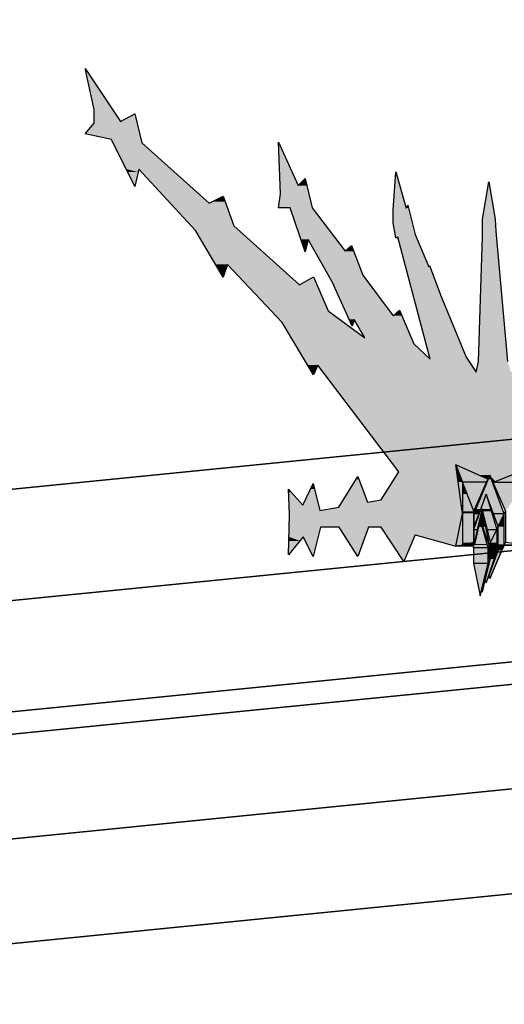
# Model space of a CAD drawing. Header units: millimetres. Extents: x 0 to 16721, y 217 to 10981.
# Tile 377 of 394: x 9054 to 9207, y 6132 to 6443. Entities that reach past the tile are written whole.
import ezdxf

# ---------------------------------------------------------------- set-up
doc = ezdxf.new("R2010")
doc.units = ezdxf.units.MM
doc.layers.add('PDF_PSS & TL', color=7, linetype='Continuous', true_color=0x7fffdf)

msp = doc.modelspace()

# ---------------------------------------------------------------- linework, layer by layer
at = {"layer": 'PDF_PSS & TL', "color": 4, "lineweight": 25}
for points in [[(8844.45, 6274.14), (9262.65, 6315.86), (9605.46, 6350.94), (10098.25, 6401.37), (10517.35, 6443.34), (11172.19, 6443.34), (10517.35, 6443.34), (10098.25, 6401.37), (9605.46, 6350.94), (9262.65, 6315.86), (8844.45, 6274.14)], [(8848.09, 6239.31), (9266.28, 6281.03), (9609.1, 6316.12), (10101.88, 6366.54), (10519.04, 6408.38), (11172.18, 6408.38), (10519.04, 6408.38), (10101.88, 6366.54), (9609.1, 6316.12), (9266.28, 6281.03), (8848.09, 6239.31)], [(8851.59, 6204.48), (9269.78, 6246.2), (9612.6, 6281.29), (10105.38, 6331.71), (10520.85, 6373.29), (11172.18, 6373.29), (10520.85, 6373.29), (10105.38, 6331.71), (9612.6, 6281.29), (9269.78, 6246.2), (8851.59, 6204.48)]]:
    msp.add_lwpolyline(points, dxfattribs=at)
at = {"layer": 'PDF_PSS & TL', "color": 7, "lineweight": 25}
for points in [[(9074.39, 6427.91), (9085.57, 6411.14)], [(9077.25, 6414.91), (9074.39, 6427.91)], [(9077.25, 6410.62), (9077.25, 6414.91)], [(9085.57, 6411.14), (9090.12, 6413.61)], [(9090.12, 6413.61), (9092.33, 6404.38)], [(9074.39, 6407.24), (9077.25, 6410.62)], [(9082.71, 6405.42), (9074.39, 6407.24)], [(9090.12, 6390.61), (9082.71, 6405.42)], [(9135.6, 6404.64), (9141.84, 6390.87), (9144.05, 6393.08), (9146.26, 6383.85)], [(9136.25, 6388.27), (9135.61, 6404.64)], [(9092.33, 6404.38), (9113.64, 6385.28)], [(9091.42, 6396.07), (9090.12, 6390.61)], [(9109.35, 6376.7), (9091.42, 6396.07)], [(9171.86, 6383.07), (9172.77, 6395.16)], [(9172.77, 6395.16), (9176.02, 6383.72), (9176.54, 6384.63)], [(9195, 6336.55), (9198.12, 6331.87), (9198.9, 6335.25), (9200.19, 6374.75), (9200.19, 6380.21), (9202.14, 6392.04), (9204.22, 6380.21), (9204.35, 6376.44), (9208.12, 6335.25)], [(9113.64, 6385.28), (9118.06, 6387.49)], [(9118.06, 6387.49), (9121.44, 6378.13)], [(9139.24, 6383.85), (9135.6, 6383.85), (9136.25, 6388.27)], [(9144.05, 6369.95), (9139.24, 6383.85)], [(9146.26, 6383.85), (9156.66, 6370.08), (9158.74, 6371.9)], [(9172.77, 6374.36), (9171.86, 6379.04), (9171.86, 6383.07)], [(9176.54, 6384.63), (9178.88, 6375.4)], [(9118.06, 6361.89), (9109.35, 6376.7)], [(9121.44, 6378.13), (9142.23, 6359.42)], [(9144.96, 6373.84), (9144.05, 6369.95)], [(9159.52, 6348.5), (9158.87, 6346.42), (9152.63, 6360.46), (9144.96, 6373.84)], [(9173.42, 6374.49), (9172.77, 6374.36)], [(9183.56, 6335.9), (9173.42, 6374.49)], [(9178.88, 6375.4), (9183.17, 6365.14), (9183.43, 6365.53), (9187.07, 6355.78), (9195, 6336.55)], [(9158.74, 6371.89), (9162.25, 6362.54)], [(9119.49, 6365.92), (9118.06, 6361.89)], [(9136.77, 6347.59), (9119.49, 6365.92)], [(9142.23, 6359.42), (9146.65, 6362.02)], [(9146.65, 6362.02), (9151.33, 6351.23), (9162.9, 6342.65)], [(9162.25, 6362.54), (9171.86, 6349.67)], [(9162.9, 6342.65), (9159.52, 6348.5)], [(9171.86, 6349.67), (9173.94, 6351.49), (9178.49, 6340.83)], [(9146.65, 6330.96), (9136.77, 6347.59)], [(9178.49, 6340.83), (9183.56, 6335.9)], [(9148.08, 6334.08), (9146.65, 6330.96)], [(9173.68, 6300.29), (9148.08, 6334.08)], [(9178.88, 6280.4), (9191.75, 6276.76), (9193.83, 6287.16), (9191.75, 6302.5)], [(9201.88, 6297.95), (9191.75, 6302.5), (9193.83, 6297.04)], [(9203.83, 6297.04), (9213.71, 6297.04), (9217.48, 6302.5), (9203.83, 6297.04), (9203.44, 6297.04)], [(9154.71, 6289.11), (9160.69, 6298.86), (9163.81, 6290.67)], [(9168.09, 6291.45), (9173.68, 6300.29)], [(9207.08, 6287.03), (9202.53, 6299.25), (9197.47, 6287.03), (9197.47, 6287.81)], [(9201.49, 6297.04), (9201.88, 6297.95), (9202.53, 6299.25), (9203.31, 6297.3), (9203.44, 6297.04), (9207.47, 6287.81)], [(9143.27, 6289.76), (9146.52, 6296.65)], [(9146.52, 6296.65), (9148.73, 6288.07)], [(9197.47, 6287.81), (9201.49, 6297.04), (9193.83, 6297.04)], [(9193.83, 6297.04), (9193.83, 6287.16)], [(9197.47, 6277.93), (9197.47, 6287.81), (9193.83, 6297.04)], [(9203.83, 6297.04), (9203.31, 6297.3)], [(9138.72, 6294.83), (9143.27, 6289.76)], [(9138.72, 6274.04), (9139.11, 6286.77), (9138.72, 6294.83)], [(9197.47, 6282.09), (9201.36, 6293.27), (9204.74, 6282.09)], [(9205.13, 6283), (9203.7, 6287.03), (9201.36, 6293.27), (9199.02, 6287.03), (9197.47, 6283)], [(9163.81, 6290.67), (9168.09, 6291.45)], [(9148.73, 6288.07), (9154.71, 6289.11)], [(9193.83, 6287.16), (9193.83, 6277.15)], [(9202.66, 6277.93), (9201.75, 6282.09), (9200.06, 6288.59), (9198.5, 6282.09), (9197.6, 6277.93), (9197.47, 6282.09), (9197.47, 6277.28)], [(9197.47, 6277.41), (9197.47, 6283), (9197.47, 6287.03)], [(9199.03, 6287.03), (9197.47, 6287.03)], [(9197.47, 6287.03), (9197.47, 6277.93), (9197.47, 6277.42), (9197.47, 6277.29)], [(9198.89, 6282.87), (9200.06, 6288.59), (9202.27, 6276.89)], [(9207.08, 6287.03), (9203.7, 6287.03)], [(9205.13, 6275.47), (9205.13, 6283), (9207.08, 6287.03)], [(9213.71, 6277.15), (9207.47, 6277.93), (9207.08, 6277.41), (9207.08, 6287.03), (9207.47, 6287.81), (9207.47, 6277.93)], [(9213.71, 6287.16), (9213.71, 6277.15), (9217.48, 6276.76), (9207.08, 6277.02)], [(9197.47, 6283), (9197.47, 6282.09), (9198.5, 6282.09)], [(9199.42, 6285.21), (9198.9, 6282.87), (9197.6, 6277.28)], [(9202.01, 6276.25), (9199.41, 6285.21), (9202.27, 6276.89)], [(9204.74, 6282.09), (9205.13, 6283)], [(9148.86, 6282.74), (9146.52, 6273.52), (9143.4, 6279.75)], [(9154.84, 6282.74), (9148.86, 6282.74)], [(9160.69, 6273.52), (9154.84, 6282.74)], [(9164.07, 6282.74), (9160.69, 6273.52)], [(9168.09, 6282.74), (9164.07, 6282.74)], [(9175.24, 6271.96), (9168.1, 6282.74)], [(9178.88, 6280.4), (9175.24, 6271.96)], [(9201.75, 6282.09), (9204.74, 6282.09)], [(9204.74, 6274.95), (9202.66, 6272.74), (9202.66, 6277.93), (9204.74, 6282.09)], [(9204.74, 6282.09), (9204.74, 6274.95), (9205.13, 6275.47)], [(9143.4, 6279.75), (9138.72, 6274.04)], [(9191.75, 6276.76), (9193.83, 6277.15), (9197.47, 6277.15), (9197.47, 6277.41)], [(9197.47, 6277.41), (9197.47, 6277.93), (9193.83, 6277.15)], [(9197.33, 6276.25), (9197.46, 6276.89), (9197.46, 6277.15)], [(9202.01, 6271.44), (9202.01, 6276.24), (9197.34, 6276.24), (9197.34, 6271.44), (9202.01, 6271.44), (9202.27, 6272.22), (9202.27, 6276.89), (9202.01, 6276.24)], [(9197.47, 6277.93), (9197.47, 6277.93)], [(9197.47, 6277.41), (9197.47, 6277.41)], [(9197.47, 6277.28), (9197.47, 6277.15)], [(9197.6, 6277.28), (9197.47, 6277.28)], [(9197.6, 6277.93), (9197.6, 6277.28), (9197.6, 6277.93)], [(9207.08, 6277.41), (9202.53, 6266.5), (9202.14, 6267.28)], [(9202.27, 6276.89), (9202.66, 6277.93)], [(9202.53, 6266.5), (9207.08, 6277.02), (9207.08, 6277.15)], [(9205.13, 6275.47), (9207.08, 6277.41)], [(9207.47, 6277.93), (9207.08, 6277.15), (9213.71, 6277.15)], [(9200.97, 6265.98), (9201.36, 6265.2), (9204.74, 6274.94)], [(9201.36, 6265.2), (9202.14, 6267.28), (9205.13, 6275.46)], [(9197.33, 6271.44), (9199.41, 6261.04), (9202.01, 6271.44)], [(9199.42, 6261.04), (9199.94, 6262.99), (9202.27, 6272.22)], [(9200.06, 6262.21), (9200.97, 6265.98), (9202.66, 6272.74), (9202.27, 6272.22), (9200.06, 6262.21), (9199.93, 6262.99)]]:
    msp.add_lwpolyline(points, dxfattribs=at)
at = {"layer": 'PDF_PSS & TL', "lineweight": 0}
for points in [[(9090.12, 6413.61), (9089.99, 6413.61)], [(9172.77, 6374.36), (9173.16, 6374.36)], [(9144.05, 6370.08), (9144.05, 6369.95)], [(9117.93, 6361.89), (9118.06, 6361.89)], [(9202.27, 6298.86), (9199.8, 6298.86)]]:
    msp.add_lwpolyline(points, close=True, dxfattribs=at)
at = {"layer": 'PDF_PSS & TL', "color": 2, "lineweight": 25}
for points in [[(8852.37, 6197.47), (9270.43, 6239.18), (9613.37, 6274.4), (10106.03, 6324.69), (10521.23, 6366.41), (11172.17, 6366.41), (10521.23, 6366.41), (10106.03, 6324.69), (9613.37, 6274.4), (9270.43, 6239.18), (8852.37, 6197.47)], [(8855.61, 6164.59), (9273.8, 6206.43), (9616.75, 6241.52), (10109.41, 6291.94), (10522.79, 6333.4), (11172.17, 6333.4), (10522.79, 6333.4), (10109.41, 6291.94), (9616.75, 6241.52), (9273.8, 6206.43), (8855.61, 6164.59)], [(8858.99, 6131.84), (9277.05, 6173.55), (9620.13, 6208.64), (10112.65, 6259.06), (10524.48, 6300.39), (11172.17, 6300.39), (10524.48, 6300.39), (10112.65, 6259.06), (9620.13, 6208.64), (9277.05, 6173.55), (8858.99, 6131.84)]]:
    msp.add_lwpolyline(points, dxfattribs=at)
at = {"layer": 'PDF_PSS & TL', "color": 46, "lineweight": 0, "true_color": 0x725600}
for points in [[(9193.83, 6287.16), (9193.83, 6287.03)], [(9193.83, 6277.15), (9193.83, 6287.03)], [(9198.89, 6283), (9198.89, 6282.87)], [(9193.83, 6277.15), (9194.09, 6277.15)], [(9197.47, 6277.15), (9194.09, 6277.15)], [(9201.75, 6277.28), (9197.47, 6277.28)]]:
    msp.add_lwpolyline(points, close=True, dxfattribs=at)
at = {"layer": 'PDF_PSS & TL', "color": 7, "lineweight": 25}
msp.add_lwpolyline([(9191.75, 6276.76), (9197.47, 6276.89)], close=True, dxfattribs=at)
at = {"layer": 'PDF_PSS & TL', "transparency": 33554559}
for points in [[(9074.39, 6427.91), (9077.51, 6423.36), (9075.43, 6423.36)], [(9077.51, 6423.36), (9075.43, 6423.36), (9083.1, 6414.91)], [(9075.43, 6423.36), (9083.1, 6414.91), (9077.25, 6414.91)], [(9083.1, 6414.91), (9077.25, 6414.91), (9085.57, 6411.14)], [(9077.25, 6414.91), (9085.57, 6411.14), (9077.25, 6411.14)], [(9090.64, 6411.14), (9077.25, 6411.14), (9090.77, 6410.62)], [(9077.25, 6411.14), (9090.77, 6410.62), (9077.25, 6410.62)], [(9089.99, 6413.61), (9090.64, 6411.14), (9085.57, 6411.14)], [(9090.12, 6413.61), (9089.99, 6413.61), (9090.64, 6411.14)], [(9077.25, 6410.62), (9091.68, 6407.24), (9074.39, 6407.24)], [(9090.77, 6410.62), (9077.25, 6410.62), (9091.68, 6407.24)], [(9091.68, 6407.24), (9074.39, 6407.24), (9092.07, 6405.42)], [(9074.39, 6407.24), (9092.07, 6405.42), (9082.71, 6405.42)], [(9092.07, 6405.42), (9082.71, 6405.42), (9092.33, 6404.38)], [(9082.71, 6405.42), (9092.33, 6404.38), (9083.1, 6404.38)], [(9135.6, 6404.64), (9135.73, 6404.38), (9135.6, 6404.38)], [(9092.33, 6404.38), (9083.1, 6404.38), (9101.68, 6396.07)], [(9083.1, 6404.38), (9101.68, 6396.07), (9087.39, 6396.07)], [(9135.73, 6404.38), (9135.6, 6404.38), (9141.84, 6390.87)], [(9135.6, 6404.38), (9141.84, 6390.87), (9136.12, 6390.87)], [(9091.42, 6396.07), (9087.39, 6396.07), (9091.16, 6395.16)], [(9087.39, 6396.07), (9091.16, 6395.16), (9087.78, 6395.16)], [(9091.16, 6395.16), (9087.78, 6395.16), (9090.12, 6390.74)], [(9087.78, 6395.16), (9090.12, 6390.74), (9089.99, 6390.74)], [(9101.69, 6396.07), (9091.42, 6396.07), (9102.73, 6395.16)], [(9091.42, 6396.07), (9102.73, 6395.16), (9092.2, 6395.16)], [(9102.73, 6395.16), (9092.2, 6395.16), (9113.64, 6385.28)], [(9092.2, 6395.16), (9113.64, 6385.28), (9101.43, 6385.28)], [(9172.77, 6395.16), (9173.03, 6394.12), (9172.64, 6394.12)], [(9143.01, 6392.04), (9144.57, 6390.87), (9141.84, 6390.87)], [(9144.05, 6393.08), (9144.18, 6392.04), (9143.01, 6392.04)], [(9144.18, 6392.04), (9143.01, 6392.04), (9144.57, 6390.87)], [(9172.64, 6394.12), (9176.02, 6383.72), (9171.99, 6383.72)], [(9173.03, 6394.12), (9172.64, 6394.12), (9176.02, 6383.72)], [(9202.14, 6392.04), (9202.4, 6391), (9202.01, 6391)], [(9089.99, 6390.74), (9090.12, 6390.74), (9090.12, 6390.61)], [(9144.57, 6390.87), (9136.12, 6390.87), (9145.22, 6388.27)], [(9136.12, 6390.87), (9145.22, 6388.27), (9136.25, 6388.27)], [(9202.01, 6391), (9204.22, 6380.21), (9200.19, 6380.21)], [(9202.4, 6391), (9202.01, 6391), (9204.22, 6380.21)], [(9114.81, 6385.8), (9118.84, 6385.28), (9113.64, 6385.28)], [(9118.06, 6387.49), (9118.58, 6385.8), (9114.81, 6385.8)], [(9118.58, 6385.8), (9114.81, 6385.8), (9118.84, 6385.28)], [(9136.26, 6388.27), (9146.26, 6383.85), (9135.61, 6383.85)], [(9145.22, 6388.27), (9136.26, 6388.27), (9146.26, 6383.85)], [(9118.84, 6385.28), (9101.43, 6385.28), (9121.44, 6378.13)], [(9101.43, 6385.28), (9121.44, 6378.13), (9108.05, 6378.13)], [(9146.26, 6383.85), (9139.24, 6383.85), (9153.8, 6373.84)], [(9139.24, 6383.85), (9153.8, 6373.84), (9142.62, 6373.84)], [(9171.99, 6383.72), (9176.93, 6383.07), (9171.86, 6383.07)], [(9176.93, 6383.07), (9171.86, 6383.07), (9177.97, 6379.04)], [(9171.86, 6383.07), (9177.97, 6379.04), (9171.86, 6379.04)], [(9176.8, 6383.72), (9171.99, 6383.72), (9176.93, 6383.07)], [(9176.15, 6383.85), (9176.8, 6383.72), (9176.02, 6383.72)], [(9176.54, 6384.63), (9176.8, 6383.85), (9176.15, 6383.85)], [(9176.8, 6383.85), (9176.15, 6383.85), (9176.8, 6383.72)], [(9204.22, 6380.21), (9200.19, 6380.21), (9204.35, 6376.44)], [(9200.19, 6380.21), (9204.35, 6376.44), (9200.19, 6376.44)], [(9121.44, 6378.13), (9108.05, 6378.13), (9123, 6376.7)], [(9108.05, 6378.13), (9123, 6376.7), (9109.35, 6376.7)], [(9123, 6376.7), (9109.35, 6376.7), (9135.08, 6365.92)], [(9109.35, 6376.7), (9135.08, 6365.92), (9115.72, 6365.92)], [(9177.97, 6379.04), (9171.86, 6379.04), (9178.88, 6375.4)], [(9171.86, 6379.04), (9178.88, 6375.4), (9172.51, 6375.4)], [(9144.96, 6373.84), (9142.62, 6373.84), (9144.83, 6373.45)], [(9142.62, 6373.84), (9144.83, 6373.45), (9142.75, 6373.45)], [(9144.05, 6370.08), (9144.05, 6370.08), (9142.75, 6373.45)], [(9144.05, 6370.08), (9142.75, 6373.45), (9144.83, 6373.45)], [(9153.8, 6373.84), (9144.96, 6373.84), (9154.06, 6373.45)], [(9144.96, 6373.84), (9154.06, 6373.45), (9145.09, 6373.45)], [(9154.06, 6373.45), (9145.09, 6373.45), (9156.66, 6370.08)], [(9145.09, 6373.45), (9156.66, 6370.08), (9147.17, 6370.08)], [(9178.88, 6375.4), (9172.51, 6375.4), (9179.27, 6374.49)], [(9172.51, 6375.4), (9179.27, 6374.49), (9172.77, 6374.49)], [(9173.42, 6374.49), (9172.77, 6374.49), (9173.16, 6374.36)], [(9172.77, 6374.49), (9173.16, 6374.36), (9172.77, 6374.36)], [(9179.27, 6374.49), (9173.42, 6374.49), (9179.27, 6374.36)], [(9173.42, 6374.49), (9179.27, 6374.36), (9173.42, 6374.36)], [(9179.27, 6374.36), (9173.42, 6374.36), (9183.17, 6365.14)], [(9173.42, 6374.36), (9183.17, 6365.14), (9175.89, 6365.14)], [(9200.19, 6374.75), (9208.12, 6335.25), (9198.9, 6335.25)], [(9204.35, 6376.44), (9200.19, 6376.44), (9204.48, 6374.75)], [(9200.19, 6376.44), (9204.48, 6374.75), (9200.19, 6374.75)], [(9204.48, 6374.75), (9200.19, 6374.75), (9208.12, 6335.25)], [(9158.09, 6371.37), (9159.52, 6370.08), (9156.66, 6370.08)], [(9158.74, 6371.89), (9159, 6371.37), (9158.09, 6371.37)], [(9159, 6371.37), (9158.09, 6371.37), (9159.52, 6370.08)], [(9159.52, 6370.08), (9147.17, 6370.08), (9162.25, 6362.54)], [(9147.17, 6370.08), (9162.25, 6362.54), (9151.46, 6362.54)], [(9119.49, 6365.92), (9115.72, 6365.92), (9119.36, 6365.53)], [(9115.72, 6365.92), (9119.36, 6365.53), (9115.85, 6365.53)], [(9119.36, 6365.53), (9115.85, 6365.53), (9118.06, 6361.89)], [(9115.85, 6365.53), (9118.06, 6361.89), (9117.93, 6361.89)], [(9135.09, 6365.92), (9119.49, 6365.92), (9135.47, 6365.53)], [(9119.49, 6365.92), (9135.47, 6365.53), (9119.75, 6365.53)], [(9135.48, 6365.53), (9119.75, 6365.53), (9142.23, 6359.42)], [(9119.75, 6365.53), (9142.23, 6359.42), (9125.6, 6359.42)], [(9183.56, 6365.14), (9175.89, 6365.14), (9187.07, 6355.78)], [(9175.89, 6365.14), (9187.07, 6355.78), (9178.36, 6355.78)], [(9183.43, 6365.53), (9183.56, 6365.14), (9183.17, 6365.14)], [(9146.52, 6361.89), (9147.69, 6359.42), (9142.23, 6359.42)], [(9146.65, 6362.02), (9146.65, 6361.89), (9146.52, 6361.89)], [(9146.65, 6361.89), (9146.52, 6361.89), (9147.69, 6359.42)], [(9162.25, 6362.54), (9151.46, 6362.54), (9163.81, 6360.46)], [(9151.46, 6362.54), (9163.81, 6360.46), (9152.63, 6360.46)], [(9147.69, 6359.42), (9125.6, 6359.42), (9151.33, 6351.23)], [(9125.6, 6359.42), (9151.33, 6351.23), (9133.4, 6351.23)], [(9163.81, 6360.46), (9152.63, 6360.46), (9171.86, 6349.67)], [(9152.63, 6360.46), (9171.86, 6349.67), (9157.44, 6349.67)], [(9187.07, 6355.78), (9178.36, 6355.78), (9195, 6336.55)], [(9178.36, 6355.78), (9195, 6336.55), (9183.43, 6336.55)], [(9151.33, 6351.23), (9133.4, 6351.23), (9156.14, 6347.59)], [(9133.4, 6351.23), (9156.14, 6347.59), (9136.78, 6347.59)], [(9174.72, 6349.67), (9157.44, 6349.67), (9175.24, 6348.5)], [(9157.44, 6349.67), (9175.24, 6348.5), (9157.96, 6348.5)], [(9159.52, 6348.5), (9157.96, 6348.5), (9159.26, 6347.59)], [(9157.96, 6348.5), (9159.26, 6347.59), (9158.35, 6347.59)], [(9175.24, 6348.5), (9159.52, 6348.5), (9175.63, 6347.59)], [(9159.52, 6348.5), (9175.63, 6347.59), (9160.04, 6347.59)], [(9173.55, 6351.23), (9174.72, 6349.67), (9171.86, 6349.67)], [(9173.94, 6351.49), (9174.07, 6351.23), (9173.55, 6351.23)], [(9174.07, 6351.23), (9173.55, 6351.23), (9174.72, 6349.67)], [(9156.14, 6347.59), (9136.78, 6347.59), (9162.9, 6342.65)], [(9136.78, 6347.59), (9162.9, 6342.65), (9139.76, 6342.65)], [(9158.35, 6347.59), (9159.26, 6347.59), (9158.87, 6346.42)], [(9175.63, 6347.59), (9160.04, 6347.59), (9177.71, 6342.65)], [(9160.04, 6347.59), (9177.71, 6342.65), (9162.9, 6342.65)], [(9177.71, 6342.65), (9139.77, 6342.65), (9178.49, 6340.83)], [(9139.77, 6342.65), (9178.49, 6340.83), (9140.81, 6340.83)], [(9178.49, 6340.83), (9140.8, 6340.83), (9183.56, 6335.9)], [(9140.8, 6340.83), (9183.56, 6335.9), (9143.79, 6335.9)], [(9195, 6336.55), (9183.43, 6336.55), (9195.39, 6335.9)], [(9183.43, 6336.55), (9195.39, 6335.9), (9183.56, 6335.9)], [(9195.39, 6335.9), (9143.79, 6335.9), (9196.56, 6334.08)], [(9143.79, 6335.9), (9196.56, 6334.08), (9144.83, 6334.08)], [(9148.08, 6334.08), (9144.83, 6334.08), (9147.04, 6331.87)], [(9144.83, 6334.08), (9147.04, 6331.87), (9146.26, 6331.87)], [(9196.56, 6334.08), (9148.08, 6334.08), (9198.11, 6331.87)], [(9148.08, 6334.08), (9198.11, 6331.87), (9149.77, 6331.87)], [(9198.9, 6335.25), (9209.16, 6331.87), (9198.12, 6331.87)], [(9208.12, 6335.25), (9198.9, 6335.25), (9209.16, 6331.87)], [(9147.04, 6331.87), (9146.26, 6331.87), (9146.65, 6330.96)], [(9146.26, 6331.87), (9147.04, 6331.87), (9147.04, 6331.87)], [(9147.04, 6331.87), (9147.04, 6331.87), (9146.26, 6331.87)], [(9149.77, 6331.87), (9209.16, 6331.87), (9209.16, 6331.87)], [(9209.16, 6331.87), (9209.16, 6331.87), (9149.77, 6331.87)], [(9280.25, 6331.87), (9149.78, 6331.87), (9246.85, 6302.5)], [(9149.78, 6331.87), (9246.85, 6302.5), (9172.13, 6302.5)], [(9191.75, 6302.5), (9172.12, 6302.5), (9192.01, 6300.29)], [(9172.12, 6302.5), (9192.01, 6300.29), (9173.68, 6300.29)], [(9217.48, 6302.5), (9191.75, 6302.5), (9209.42, 6299.25)], [(9191.75, 6302.5), (9209.42, 6299.25), (9198.77, 6299.25)], [(9160.69, 6298.86), (9161.08, 6297.95), (9160.17, 6297.95)], [(9173.68, 6300.29), (9193.31, 6291.45), (9168.1, 6291.45)], [(9192.01, 6300.29), (9173.68, 6300.29), (9193.31, 6291.45)], [(9202.53, 6299.25), (9198.77, 6299.25), (9202.27, 6298.86)], [(9198.77, 6299.25), (9202.27, 6298.86), (9199.81, 6298.86)], [(9202.27, 6298.86), (9202.27, 6298.86), (9199.8, 6298.86)], [(9199.8, 6298.86), (9202.27, 6298.86), (9201.88, 6297.95)], [(9209.42, 6299.25), (9202.53, 6299.25), (9208.38, 6298.86)], [(9202.53, 6299.25), (9208.38, 6298.86), (9202.66, 6298.86)], [(9202.66, 6298.86), (9203.31, 6297.3), (9204.35, 6297.3)], [(9202.66, 6298.86), (9208.38, 6298.86), (9204.35, 6297.3)], [(9146.52, 6296.65), (9147.04, 6294.83), (9145.74, 6294.83)], [(9160.17, 6297.95), (9163.81, 6290.67), (9155.75, 6290.67)], [(9161.08, 6297.95), (9160.17, 6297.95), (9163.81, 6290.67)], [(9203.31, 6297.3), (9204.35, 6297.3), (9203.83, 6297.04)], [(9138.72, 6294.83), (9139.63, 6293.79), (9138.72, 6293.79)], [(9139.63, 6293.79), (9138.72, 6293.79), (9143.27, 6289.76)], [(9138.72, 6293.79), (9143.27, 6289.76), (9138.98, 6289.76)], [(9145.74, 6294.83), (9148.34, 6289.76), (9143.27, 6289.76)], [(9147.04, 6294.83), (9145.74, 6294.83), (9148.34, 6289.76)], [(9148.34, 6289.76), (9138.98, 6289.76), (9148.73, 6288.07)], [(9138.98, 6289.76), (9148.73, 6288.07), (9138.98, 6288.07)], [(9155.75, 6290.67), (9193.57, 6289.11), (9154.71, 6289.11)], [(9193.31, 6290.67), (9155.75, 6290.67), (9193.57, 6289.11)], [(9168.1, 6291.45), (9193.31, 6290.67), (9163.81, 6290.67)], [(9193.31, 6291.45), (9168.1, 6291.45), (9193.31, 6290.67)], [(9193.7, 6288.07), (9138.99, 6288.07), (9193.83, 6287.16)], [(9138.99, 6288.07), (9193.83, 6287.16), (9139.12, 6287.16)], [(9139.12, 6286.77), (9192.92, 6282.74), (9138.99, 6282.74)], [(9193.83, 6287.16), (9139.12, 6287.16), (9193.83, 6286.77)], [(9139.12, 6287.16), (9193.83, 6286.77), (9139.12, 6286.77)], [(9193.83, 6286.77), (9139.12, 6286.77), (9192.92, 6282.74)], [(9154.71, 6289.11), (9193.7, 6288.07), (9148.73, 6288.07)], [(9193.57, 6289.11), (9154.71, 6289.11), (9193.7, 6288.07)], [(9138.98, 6282.74), (9148.08, 6279.75), (9138.85, 6279.75)], [(9148.86, 6282.74), (9138.98, 6282.74), (9148.08, 6279.75)], [(9154.84, 6282.74), (9160.43, 6274.04), (9160.95, 6274.04)], [(9154.84, 6282.74), (9164.07, 6282.74), (9160.95, 6274.04)], [(9192.92, 6282.74), (9168.1, 6282.74), (9192.4, 6280.4)], [(9168.1, 6282.74), (9192.4, 6280.4), (9169.66, 6280.4)], [(9178.88, 6280.4), (9169.66, 6280.4), (9178.62, 6279.75)], [(9169.66, 6280.4), (9178.62, 6279.75), (9170.04, 6279.75)], [(9192.4, 6280.4), (9178.88, 6280.4), (9192.4, 6279.75)], [(9178.88, 6280.4), (9192.4, 6279.75), (9180.83, 6279.75)], [(9138.85, 6278.45), (9138.98, 6274.43), (9138.72, 6274.43)], [(9143.4, 6279.75), (9138.85, 6279.75), (9142.36, 6278.45)], [(9138.85, 6279.75), (9142.36, 6278.45), (9138.85, 6278.45)], [(9142.36, 6278.45), (9138.85, 6278.45), (9138.98, 6274.43)], [(9148.08, 6279.75), (9143.4, 6279.75), (9147.82, 6278.45)], [(9143.4, 6279.75), (9147.82, 6278.45), (9144.05, 6278.45)], [(9147.82, 6278.45), (9144.05, 6278.45), (9146.65, 6274.04)], [(9144.05, 6278.45), (9146.65, 6274.04), (9146.26, 6274.04)], [(9178.62, 6279.75), (9170.04, 6279.75), (9175.37, 6272.48)], [(9170.04, 6279.75), (9175.37, 6272.48), (9174.85, 6272.48)], [(9192.4, 6279.75), (9180.83, 6279.75), (9191.75, 6277.02)], [(9180.83, 6279.75), (9191.75, 6277.02), (9190.45, 6277.02)], [(9190.45, 6277.02), (9191.75, 6277.02), (9191.75, 6276.76)], [(9138.72, 6274.43), (9138.98, 6274.43), (9138.72, 6274.04)], [(9146.26, 6274.04), (9146.65, 6274.04), (9146.52, 6273.52)], [(9160.43, 6274.04), (9160.95, 6274.04), (9160.69, 6273.52)], [(9174.85, 6272.48), (9175.37, 6272.48), (9175.24, 6271.96)]]:
    msp.add_solid(points, dxfattribs=at)
at = {"layer": 'PDF_PSS & TL', "color": 46, "true_color": 0x725600, "transparency": 33554559}
for points in [[(9198.76, 6299.25), (9191.75, 6302.5), (9192.92, 6299.25)], [(9191.75, 6302.5), (9192.92, 6299.25), (9192.14, 6299.25)], [(9192.92, 6299.25), (9192.14, 6299.25), (9193.83, 6297.04)], [(9192.14, 6299.25), (9193.83, 6297.04), (9192.53, 6297.04)], [(9198.76, 6299.25), (9192.92, 6299.25), (9201.88, 6297.95)], [(9192.92, 6299.25), (9201.88, 6297.95), (9193.57, 6297.95)], [(9202.53, 6299.25), (9203.05, 6297.95), (9201.88, 6297.95)], [(9209.42, 6299.25), (9213.71, 6297.04), (9203.83, 6297.04)], [(9193.83, 6297.04), (9192.53, 6297.04), (9193.83, 6287.81)], [(9192.53, 6297.04), (9193.83, 6287.81), (9193.7, 6287.81)], [(9201.88, 6297.95), (9193.57, 6297.95), (9201.49, 6297.04)], [(9193.57, 6297.95), (9201.49, 6297.04), (9193.83, 6297.04)], [(9193.83, 6297.04), (9195.39, 6293.27), (9193.83, 6293.27)], [(9201.49, 6297.04), (9193.83, 6297.04), (9197.86, 6288.59)], [(9193.83, 6297.04), (9197.86, 6288.59), (9197.21, 6288.59)], [(9201.88, 6297.95), (9204.74, 6293.27), (9200.06, 6293.27)], [(9203.05, 6297.95), (9201.88, 6297.95), (9204.74, 6293.27)], [(9213.71, 6297.04), (9203.44, 6297.04), (9211.11, 6293.27)], [(9203.44, 6297.04), (9211.11, 6293.27), (9205.13, 6293.27)], [(9195.39, 6293.27), (9193.83, 6293.27), (9197.47, 6287.81)], [(9193.83, 6293.27), (9197.47, 6287.81), (9193.83, 6287.81)], [(9200.06, 6293.27), (9199.55, 6288.59), (9198.12, 6288.59)], [(9201.36, 6293.27), (9200.06, 6293.27), (9199.55, 6288.59)], [(9201.36, 6293.27), (9202.79, 6288.59), (9199.68, 6288.59)], [(9204.74, 6293.27), (9201.36, 6293.27), (9206.43, 6288.59)], [(9201.36, 6293.27), (9206.43, 6288.59), (9203.05, 6288.59)], [(9211.11, 6293.27), (9205.13, 6293.27), (9207.99, 6288.59)], [(9205.13, 6293.27), (9207.99, 6288.59), (9207.21, 6288.59)], [(9193.83, 6287.03), (9193.83, 6277.15), (9191.75, 6277.15)], [(9193.7, 6287.81), (9193.83, 6287.81), (9193.83, 6287.16)], [(9197.47, 6287.81), (9193.83, 6287.81), (9197.47, 6287.16)], [(9193.83, 6287.81), (9197.47, 6287.16), (9193.83, 6287.16)], [(9197.47, 6287.16), (9193.83, 6287.16), (9197.47, 6277.93)], [(9193.83, 6287.16), (9197.47, 6277.93), (9193.83, 6277.93)], [(9197.21, 6288.59), (9197.86, 6288.59), (9197.47, 6287.81)], [(9198.11, 6288.59), (9199.02, 6287.03), (9197.47, 6287.03)], [(9199.54, 6287.81), (9198.51, 6282.09), (9197.47, 6282.09)], [(9197.47, 6287.03), (9199.02, 6287.03), (9197.47, 6283)], [(9199.54, 6288.59), (9198.11, 6288.59), (9199.02, 6287.03)], [(9199.93, 6287.81), (9199.54, 6287.81), (9198.51, 6282.09)], [(9199.93, 6287.81), (9200.71, 6285.21), (9199.42, 6285.21)], [(9199.67, 6288.59), (9199.93, 6287.81), (9199.54, 6287.81)], [(9200.06, 6288.59), (9199.67, 6288.59), (9199.93, 6287.81)], [(9200.06, 6288.59), (9200.19, 6287.81), (9199.93, 6287.81)], [(9200.19, 6287.81), (9199.93, 6287.81), (9200.71, 6285.21)], [(9202.79, 6288.59), (9200.06, 6288.59), (9202.92, 6287.81)], [(9200.06, 6288.59), (9202.92, 6287.81), (9200.32, 6287.81)], [(9200.32, 6287.81), (9201.75, 6282.09), (9204.74, 6282.09)], [(9200.32, 6287.81), (9202.92, 6287.81), (9204.74, 6282.09)], [(9206.43, 6288.59), (9203.05, 6288.59), (9207.08, 6287.03)], [(9203.05, 6288.59), (9207.08, 6287.03), (9203.7, 6287.03)], [(9203.7, 6287.03), (9207.08, 6287.03), (9205.13, 6283)], [(9207.08, 6287.03), (9207.08, 6285.21), (9206.17, 6285.21)], [(9199.42, 6285.21), (9200.07, 6283), (9198.9, 6283)], [(9199.42, 6285.21), (9198.9, 6283), (9198.9, 6283)], [(9198.9, 6283), (9198.9, 6283), (9199.42, 6285.21)], [(9200.06, 6283), (9198.9, 6283), (9200.06, 6282.87)], [(9198.9, 6283), (9200.06, 6282.87), (9198.9, 6282.87)], [(9200.71, 6285.21), (9199.41, 6285.21), (9201.1, 6283)], [(9199.41, 6285.21), (9201.1, 6283), (9200.19, 6283)], [(9202.14, 6277.15), (9202.14, 6277.15), (9200.19, 6283)], [(9202.14, 6277.15), (9200.19, 6283), (9201.1, 6283)], [(9206.17, 6285.21), (9207.08, 6283), (9205.13, 6283)], [(9207.08, 6283), (9205.13, 6283), (9207.08, 6277.41)], [(9205.13, 6283), (9207.08, 6277.41), (9205.13, 6277.41)], [(9207.08, 6285.21), (9206.17, 6285.21), (9207.08, 6283)], [(9197.47, 6282.09), (9198.5, 6282.09), (9197.59, 6277.93)], [(9198.9, 6282.87), (9201.62, 6277.28), (9197.6, 6277.28)], [(9200.06, 6282.87), (9198.9, 6282.87), (9201.62, 6277.28)], [(9201.75, 6282.09), (9204.74, 6282.09), (9202.66, 6277.93)], [(9204.74, 6282.09), (9202.66, 6277.93), (9204.74, 6277.93)], [(9191.75, 6277.15), (9193.83, 6277.15), (9193.83, 6277.15)], [(9193.83, 6277.15), (9193.83, 6277.15), (9191.75, 6277.15)], [(9193.83, 6277.15), (9191.75, 6277.15), (9192.53, 6276.89)], [(9191.75, 6277.15), (9192.53, 6276.89), (9191.75, 6276.89)], [(9192.79, 6276.89), (9197.47, 6276.89), (9191.75, 6276.76)], [(9191.75, 6276.89), (9192.53, 6276.89), (9191.75, 6276.76)], [(9193.83, 6277.15), (9197.47, 6276.89), (9192.79, 6276.89)], [(9197.47, 6277.93), (9193.83, 6277.93), (9194.09, 6277.15)], [(9193.83, 6277.93), (9194.09, 6277.15), (9193.83, 6277.15)], [(9194.09, 6277.15), (9197.47, 6277.15), (9193.83, 6277.15)], [(9197.47, 6277.15), (9193.83, 6277.15), (9197.47, 6276.89)], [(9195.26, 6277.41), (9197.47, 6277.15), (9194.09, 6277.15)], [(9197.47, 6277.93), (9197.47, 6277.41), (9195.26, 6277.41)], [(9197.47, 6277.41), (9195.26, 6277.41), (9197.47, 6277.15)], [(9197.47, 6276.89), (9202.01, 6276.24), (9197.34, 6276.24)], [(9197.6, 6277.28), (9201.75, 6277.28), (9197.47, 6277.28)], [(9197.47, 6277.28), (9201.75, 6277.28), (9201.75, 6277.28)], [(9201.75, 6277.28), (9197.47, 6277.28), (9201.75, 6277.15)], [(9197.47, 6277.28), (9201.75, 6277.15), (9197.47, 6277.15)], [(9197.47, 6277.15), (9201.75, 6277.15), (9201.75, 6277.15)], [(9201.75, 6277.15), (9201.75, 6277.15), (9197.47, 6277.15)], [(9201.75, 6277.15), (9197.47, 6277.15), (9201.75, 6276.89)], [(9197.47, 6277.15), (9201.75, 6276.89), (9197.47, 6276.89)], [(9197.47, 6276.89), (9201.75, 6276.89), (9201.75, 6276.89)], [(9201.75, 6276.89), (9201.75, 6276.89), (9197.47, 6276.89)], [(9201.75, 6276.89), (9197.47, 6276.89), (9202.01, 6276.24)], [(9201.62, 6277.28), (9197.6, 6277.28), (9201.75, 6277.28)], [(9202.14, 6277.15), (9202.27, 6276.89), (9202.27, 6276.89)], [(9202.66, 6277.93), (9202.66, 6274.95), (9204.74, 6274.95)], [(9202.66, 6277.93), (9204.74, 6277.93), (9204.74, 6274.95)], [(9205.13, 6277.41), (9205.13, 6276.24), (9205.91, 6276.24)], [(9205.13, 6277.41), (9207.08, 6277.41), (9205.91, 6276.24)], [(9206.82, 6277.15), (9206.17, 6275.47), (9205.13, 6275.47)], [(9206.95, 6277.15), (9206.82, 6277.15), (9206.17, 6275.47)], [(9207.08, 6277.41), (9206.95, 6277.15), (9206.82, 6277.15)], [(9213.71, 6277.15), (9207.08, 6277.15), (9214.62, 6277.02)], [(9207.08, 6277.15), (9214.62, 6277.02), (9207.08, 6277.02)], [(9207.08, 6277.02), (9210.98, 6276.89), (9215.66, 6276.89)], [(9207.08, 6277.02), (9214.62, 6277.02), (9215.66, 6276.89)], [(9197.33, 6276.25), (9197.33, 6271.44), (9202.01, 6271.44)], [(9197.33, 6276.25), (9202.01, 6276.25), (9202.01, 6271.44)], [(9205.13, 6275.47), (9202.14, 6267.28), (9202.79, 6267.28)], [(9204.74, 6274.95), (9203.96, 6272.74), (9202.66, 6272.74)], [(9202.66, 6274.95), (9204.74, 6274.95), (9202.66, 6272.74)], [(9205.13, 6275.47), (9206.17, 6275.47), (9202.79, 6267.28)], [(9205.13, 6276.24), (9205.91, 6276.24), (9205.13, 6275.46)], [(9197.33, 6271.44), (9202.01, 6271.44), (9199.41, 6261.04)], [(9202.66, 6272.74), (9200.97, 6265.98), (9201.62, 6265.98)], [(9202.66, 6272.74), (9203.96, 6272.74), (9201.62, 6265.98)], [(9200.97, 6265.98), (9201.62, 6265.98), (9201.36, 6265.2)], [(9202.14, 6267.28), (9202.79, 6267.28), (9202.53, 6266.5)]]:
    msp.add_solid(points, dxfattribs=at)

doc.saveas('drawing.dxf')
